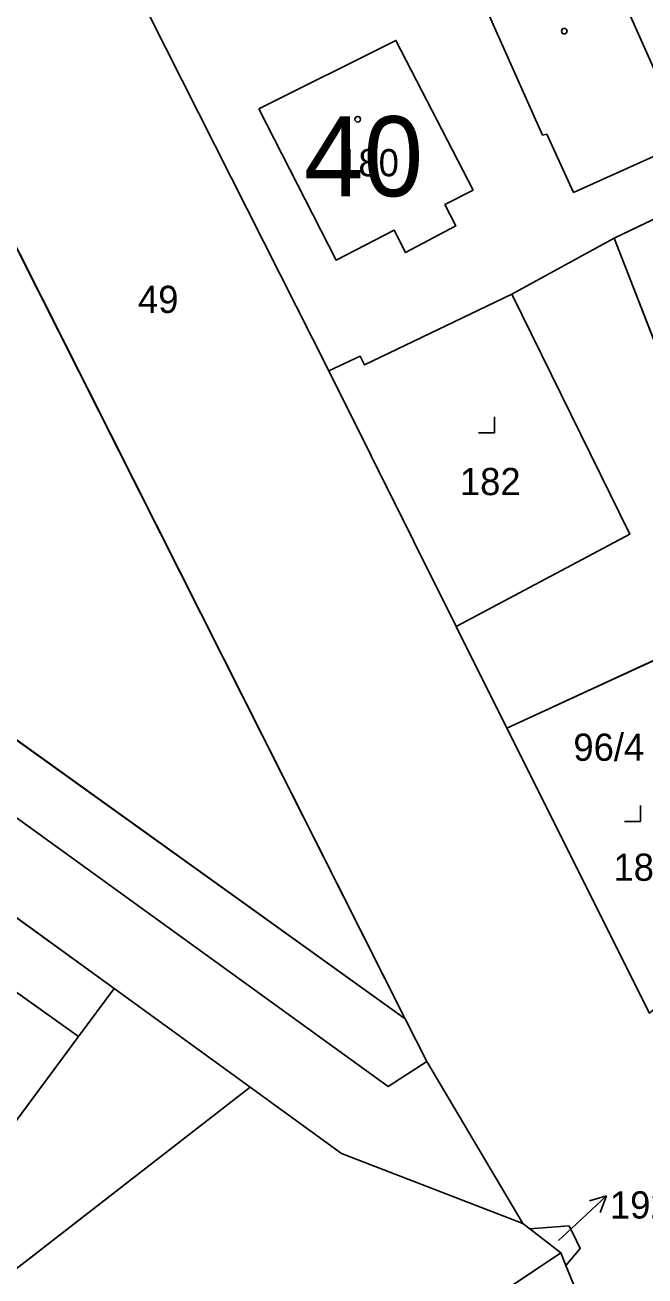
# Model space of a CAD drawing. Extents: x -689422 to -685210, y -987725 to -982160.
# Drawn here: x -686169.6 to -686130.9, y -986937.7 to -986859.6 of the extents above; entities that cross this region are included whole.
import ezdxf

# ---------------------------------------------------------------- set-up
doc = ezdxf.new("R2010")
doc.units = 0
for name, color, linetype in [('KN_Budovy', 7, 'Continuous'), ('KN_Budovy_cisla_domovni', 7, 'Continuous'), ('KN_Hranice_parcel', 7, 'Continuous'), ('KN_Hranice_parcel_vnitrni_kresba', 7, 'Continuous'), ('KN_Parcelni cisla', 7, 'Continuous'), ('KN_Parcelni cisla_sipky', 7, 'Continuous'), ('KN_Polygon parcely', 7, 'Continuous'), ('KN_POZEMKY_ORNA PUDA', 7, 'Continuous'), ('KN_POZEMKY_OSTATNI PLOCHA', 7, 'Continuous'), ('KN_POZEMKY_TTP', 7, 'Continuous'), ('KN_POZEMKY_ZAHRADA', 7, 'Continuous'), ('KN_POZEMKY_ZASTAVENA PLOCHA', 7, 'Continuous'), ('KN_VYUZITI_13_zastavena plocha_zboreniste', 7, 'Continuous'), ('KN_VYUZITI_16_ostatni plocha_silnice', 7, 'Continuous'), ('KN_VYUZITI_17_ostatni plocha_ostatni komunikace', 7, 'Continuous'), ('KN_Značky budov', 7, 'Continuous'), ('KN_Značky kultur', 7, 'Continuous')]:
    doc.layers.add(name, color=color, linetype=linetype)

msp = doc.modelspace()

# ---------------------------------------------------------------- linework, layer by layer
at = {"layer": 'KN_Budovy'}
for points in [[(-686154.98, -986864.88), (-686150.15, -986874.32), (-686146.52, -986872.46), (-686145.81, -986873.85), (-686142.68, -986872.19), (-686143.37, -986870.85), (-686141.6, -986869.95), (-686146.41, -986860.61)], [(-686171.84, -986930.35), (-686166.22, -986922.77), (-686173.05, -986917.93), (-686173.26, -986918.22), (-686174.33, -986917.46), (-686176.24, -986919.96), (-686176.86, -986919.57), (-686180.23, -986924.29)]]:
    msp.add_lwpolyline(points, close=True, dxfattribs=at)
at = {"layer": 'KN_Hranice_parcel'}
for p, q in [((-686180.55, -986852.84), (-686145.83, -986921.68)), ((-686150.61, -986881.24), (-686161.79, -986859.07)), ((-686126.85, -986870.1), (-686132.79, -986872.95)), ((-686139.19, -986876.44), (-686132.79, -986872.95)), ((-686132.79, -986872.95), (-686123.72, -986896.26)), ((-686212.59, -986873.82), (-686145.83, -986921.68)), ((-686142.66, -986897.18), (-686150.61, -986881.24)), ((-686139.49, -986903.53), (-686142.66, -986897.18)), ((-686130.58, -986921.33), (-686139.49, -986903.53)), ((-686164.01, -986919.78), (-686180.99, -986907.47)), ((-686155.52, -986925.93), (-686164.01, -986919.78)), ((-686145.83, -986921.68), (-686144.48, -986924.34)), ((-686144.48, -986924.34), (-686138.5, -986934.44)), ((-686149.82, -986930.07), (-686155.52, -986925.93)), ((-686138.5, -986934.44), (-686149.82, -986930.07)), ((-686138.5, -986934.44), (-686138.06, -986934.78)), ((-686138.06, -986934.78), (-686135.61, -986934.59)), ((-686138.06, -986934.78), (-686136.12, -986936.28)), ((-686164.52, -986955.27), (-686136.12, -986936.28)), ((-686136.12, -986936.28), (-686135.8, -986937.07)), ((-686134.92, -986936), (-686135.8, -986937.07)), ((-686135.8, -986937.07), (-686133.77, -986942.08))]:
    msp.add_line(p, q, dxfattribs=at)
for points in [[(-686136.91, -986847.57), (-686136.59, -986848.28), (-686129.89, -986863.29), (-686126.85, -986870.1)], [(-686215.97, -986876.04), (-686188.17, -986896.06), (-686146.9, -986925.89), (-686144.48, -986924.34)], [(-686150.61, -986881.24), (-686148.64, -986880.32), (-686148.38, -986880.86), (-686139.19, -986876.44)], [(-686139.19, -986876.44), (-686131.82, -986891.42), (-686140.7, -986896.14), (-686142.66, -986897.18)], [(-686123.72, -986896.26), (-686125.69, -986897.17), (-686139.49, -986903.53)], [(-686164.01, -986919.78), (-686166.22, -986922.77), (-686171.84, -986930.35), (-686179.21, -986940.29), (-686196.43, -986929.73)], [(-686155.52, -986925.93), (-686191.58, -986953.94), (-686183.15, -986967.52)], [(-686135.61, -986934.59), (-686135.15, -986935.54), (-686134.92, -986936)]]:
    msp.add_lwpolyline(points, dxfattribs=at)
at = {"layer": 'KN_Hranice_parcel_vnitrni_kresba'}
for p, q in [((-686143.94, -986851.56), (-686137.26, -986866.53)), ((-686154.98, -986864.88), (-686146.41, -986860.61)), ((-686146.41, -986860.61), (-686141.6, -986869.95)), ((-686154.98, -986864.88), (-686150.15, -986874.32)), ((-686137.26, -986866.53), (-686136.99, -986866.45)), ((-686136.99, -986866.45), (-686135.33, -986870.11)), ((-686135.33, -986870.11), (-686128.59, -986867.06)), ((-686143.37, -986870.85), (-686141.6, -986869.95)), ((-686143.37, -986870.85), (-686142.68, -986872.19)), ((-686150.15, -986874.32), (-686146.52, -986872.46)), ((-686146.52, -986872.46), (-686145.81, -986873.85)), ((-686145.81, -986873.85), (-686142.68, -986872.19)), ((-686173.05, -986917.93), (-686166.22, -986922.77))]:
    msp.add_line(p, q, dxfattribs=at)
at = {"layer": 'KN_Parcelni cisla_sipky'}
for p, q in [((-686135.46, -986934.76), (-686133.265, -986932.713)), ((-686133.265, -986932.713), (-686134.339, -986933.03)), ((-686133.265, -986932.713), (-686133.656, -986933.763)), ((-686136.26, -986935.5), (-686135.46, -986934.76))]:
    msp.add_line(p, q, dxfattribs=at)
at = {"layer": 'KN_Polygon parcely'}
for points in [[(-686273.39, -986672.53), (-686225.85, -986765.23), (-686212.82, -986790.36), (-686200.72, -986814.32), (-686187.72, -986838.63), (-686180.55, -986852.84), (-686145.83, -986921.68), (-686144.48, -986924.34), (-686138.5, -986934.44), (-686138.06, -986934.78), (-686135.61, -986934.59), (-686135.15, -986935.54), (-686134.92, -986936), (-686135.8, -986937.07), (-686133.77, -986942.08), (-686123.87, -986963.11), (-686117.98, -986979.94), (-686115.5, -986986.88), (-686115.2, -986987.3), (-686107.22, -987009.14)], [(-686130.58, -986921.33), (-686139.49, -986903.53), (-686142.66, -986897.18), (-686150.61, -986881.24), (-686161.79, -986859.07), (-686165.55, -986851.39), (-686173.2, -986835.76), (-686174.9, -986831.9), (-686179.04, -986823.83), (-686189.17, -986803.75), (-686203.14, -986776.07), (-686205.78, -986770.98), (-686211.49, -986760), (-686222.38, -986737.6), (-686233.3, -986715.89)], [(-686268.63, -986842.1), (-686239.16, -986864.48), (-686221.36, -986878.58), (-686220.49, -986879.23), (-686203.77, -986891.18), (-686187.2, -986902.76), (-686183.98, -986905.21), (-686180.99, -986907.47), (-686164.01, -986919.78), (-686155.52, -986925.93), (-686149.82, -986930.07), (-686138.5, -986934.44), (-686144.48, -986924.34), (-686146.9, -986925.89), (-686188.17, -986896.06), (-686215.97, -986876.04), (-686233.66, -986863.3), (-686235.69, -986861.76), (-686265.83, -986838.92)]]:
    msp.add_lwpolyline(points, dxfattribs=at)
for points in [[(-686136.59, -986848.28), (-686129.89, -986863.29), (-686126.85, -986870.1), (-686113.69, -986863.78), (-686123.42, -986841.34), (-686136.91, -986847.57)], [(-686148.64, -986880.32), (-686148.38, -986880.86), (-686139.19, -986876.44), (-686132.79, -986872.95), (-686126.85, -986870.1), (-686129.89, -986863.29), (-686136.59, -986848.28), (-686136.91, -986847.57), (-686142.94, -986850.36), (-686161.79, -986859.07), (-686150.61, -986881.24)], [(-686212.59, -986873.82), (-686145.83, -986921.68), (-686180.55, -986852.84)], [(-686104.22, -986888.83), (-686103.14, -986888.39), (-686103.84, -986886.75), (-686112.01, -986867.48), (-686113.69, -986863.78), (-686126.85, -986870.1), (-686132.79, -986872.95), (-686123.72, -986896.26), (-686123.46, -986896.88), (-686118.4, -986894.73), (-686111.39, -986891.75)], [(-686139.19, -986876.44), (-686131.82, -986891.42), (-686140.7, -986896.14), (-686142.66, -986897.18), (-686139.49, -986903.53), (-686125.69, -986897.17), (-686123.72, -986896.26), (-686132.79, -986872.95)], [(-686215.97, -986876.04), (-686188.17, -986896.06), (-686146.9, -986925.89), (-686144.48, -986924.34), (-686145.83, -986921.68), (-686212.59, -986873.82)], [(-686142.66, -986897.18), (-686140.7, -986896.14), (-686131.82, -986891.42), (-686139.19, -986876.44), (-686148.38, -986880.86), (-686148.64, -986880.32), (-686150.61, -986881.24)], [(-686127.15, -986902.74), (-686123.38, -986900.81), (-686122.07, -986900.14), (-686123.46, -986896.88), (-686123.72, -986896.26), (-686125.69, -986897.17), (-686139.49, -986903.53), (-686130.58, -986921.33), (-686123.71, -986915.43), (-686129.06, -986906.44), (-686126.29, -986904.78)], [(-686180.99, -986907.47), (-686188.62, -986916.4), (-686192.29, -986922.24), (-686196.43, -986929.73), (-686179.21, -986940.29), (-686171.84, -986930.35), (-686166.22, -986922.77), (-686164.01, -986919.78)], [(-686190.96, -986972.28), (-686183.15, -986967.52), (-686191.58, -986953.94), (-686155.52, -986925.93), (-686164.01, -986919.78), (-686166.22, -986922.77), (-686171.84, -986930.35), (-686179.21, -986940.29), (-686196.43, -986929.73), (-686219.84, -986972.08), (-686220.89, -986973.98), (-686208.09, -986974.25)], [(-686191.58, -986953.94), (-686183.15, -986967.52), (-686178.61, -986964.76), (-686164.52, -986955.27), (-686136.12, -986936.28), (-686138.06, -986934.78), (-686138.5, -986934.44), (-686149.82, -986930.07), (-686155.52, -986925.93)], [(-686136.12, -986936.28), (-686135.8, -986937.07), (-686134.92, -986936), (-686135.15, -986935.54), (-686135.61, -986934.59), (-686138.06, -986934.78)], [(-686133.77, -986942.08), (-686135.8, -986937.07), (-686136.12, -986936.28), (-686164.52, -986955.27), (-686162.76, -986958.08)]]:
    msp.add_lwpolyline(points, close=True, dxfattribs=at)
at = {"layer": 'KN_POZEMKY_ORNA PUDA'}
for p, q in [((-686191.58, -986953.94), (-686155.52, -986925.93)), ((-686155.52, -986925.93), (-686149.82, -986930.07)), ((-686149.82, -986930.07), (-686138.5, -986934.44)), ((-686138.5, -986934.44), (-686138.06, -986934.78)), ((-686138.06, -986934.78), (-686136.12, -986936.28)), ((-686136.12, -986936.28), (-686164.52, -986955.27))]:
    msp.add_line(p, q, dxfattribs=at)
at = {"layer": 'KN_POZEMKY_OSTATNI PLOCHA'}
for p, q in [((-686145.83, -986921.68), (-686180.55, -986852.84)), ((-686161.79, -986859.07), (-686150.61, -986881.24)), ((-686150.61, -986881.24), (-686142.66, -986897.18)), ((-686188.17, -986896.06), (-686146.9, -986925.89)), ((-686142.66, -986897.18), (-686139.49, -986903.53)), ((-686139.49, -986903.53), (-686130.58, -986921.33)), ((-686164.01, -986919.78), (-686180.99, -986907.47)), ((-686155.52, -986925.93), (-686164.01, -986919.78)), ((-686144.48, -986924.34), (-686145.83, -986921.68)), ((-686146.9, -986925.89), (-686144.48, -986924.34)), ((-686138.5, -986934.44), (-686144.48, -986924.34)), ((-686144.48, -986924.34), (-686138.5, -986934.44)), ((-686149.82, -986930.07), (-686155.52, -986925.93)), ((-686138.5, -986934.44), (-686149.82, -986930.07)), ((-686138.06, -986934.78), (-686138.5, -986934.44)), ((-686135.61, -986934.59), (-686138.06, -986934.78)), ((-686138.06, -986934.78), (-686135.61, -986934.59)), ((-686136.12, -986936.28), (-686138.06, -986934.78)), ((-686135.15, -986935.54), (-686135.61, -986934.59)), ((-686135.61, -986934.59), (-686135.15, -986935.54)), ((-686134.92, -986936), (-686135.15, -986935.54)), ((-686135.15, -986935.54), (-686134.92, -986936)), ((-686135.8, -986937.07), (-686136.12, -986936.28)), ((-686135.8, -986937.07), (-686134.92, -986936)), ((-686134.92, -986936), (-686135.8, -986937.07)), ((-686133.77, -986942.08), (-686135.8, -986937.07))]:
    msp.add_line(p, q, dxfattribs=at)
at = {"layer": 'KN_POZEMKY_TTP'}
for p, q in [((-686212.59, -986873.82), (-686145.83, -986921.68)), ((-686146.9, -986925.89), (-686188.17, -986896.06)), ((-686145.83, -986921.68), (-686144.48, -986924.34)), ((-686144.48, -986924.34), (-686146.9, -986925.89)), ((-686164.52, -986955.27), (-686136.12, -986936.28)), ((-686136.12, -986936.28), (-686135.8, -986937.07)), ((-686135.8, -986937.07), (-686133.77, -986942.08))]:
    msp.add_line(p, q, dxfattribs=at)
at = {"layer": 'KN_POZEMKY_ZAHRADA'}
for p, q in [((-686129.89, -986863.29), (-686136.59, -986848.28)), ((-686180.55, -986852.84), (-686145.83, -986921.68)), ((-686132.79, -986872.95), (-686126.85, -986870.1)), ((-686139.19, -986876.44), (-686132.79, -986872.95)), ((-686132.79, -986872.95), (-686123.72, -986896.26)), ((-686123.72, -986896.26), (-686132.79, -986872.95)), ((-686145.83, -986921.68), (-686212.59, -986873.82)), ((-686131.82, -986891.42), (-686139.19, -986876.44)), ((-686140.7, -986896.14), (-686131.82, -986891.42)), ((-686142.66, -986897.18), (-686140.7, -986896.14)), ((-686139.49, -986903.53), (-686142.66, -986897.18)), ((-686125.69, -986897.17), (-686139.49, -986903.53)), ((-686166.22, -986922.77), (-686164.01, -986919.78)), ((-686164.01, -986919.78), (-686155.52, -986925.93)), ((-686171.84, -986930.35), (-686166.22, -986922.77)), ((-686155.52, -986925.93), (-686191.58, -986953.94))]:
    msp.add_line(p, q, dxfattribs=at)
at = {"layer": 'KN_POZEMKY_ZASTAVENA PLOCHA'}
for p, q in [((-686136.59, -986848.28), (-686129.89, -986863.29)), ((-686150.61, -986881.24), (-686161.79, -986859.07)), ((-686126.85, -986870.1), (-686132.79, -986872.95)), ((-686132.79, -986872.95), (-686139.19, -986876.44)), ((-686148.38, -986880.86), (-686139.19, -986876.44)), ((-686139.19, -986876.44), (-686148.38, -986880.86)), ((-686139.19, -986876.44), (-686131.82, -986891.42)), ((-686150.61, -986881.24), (-686148.64, -986880.32)), ((-686148.64, -986880.32), (-686150.61, -986881.24)), ((-686148.64, -986880.32), (-686148.38, -986880.86)), ((-686148.38, -986880.86), (-686148.64, -986880.32)), ((-686142.66, -986897.18), (-686150.61, -986881.24)), ((-686131.82, -986891.42), (-686140.7, -986896.14)), ((-686140.7, -986896.14), (-686142.66, -986897.18)), ((-686139.49, -986903.53), (-686125.69, -986897.17)), ((-686130.58, -986921.33), (-686139.49, -986903.53)), ((-686180.99, -986907.47), (-686164.01, -986919.78)), ((-686164.01, -986919.78), (-686166.22, -986922.77)), ((-686166.22, -986922.77), (-686171.84, -986930.35))]:
    msp.add_line(p, q, dxfattribs=at)
at = {"layer": 'KN_VYUZITI_13_zastavena plocha_zboreniste'}
for p, q in [((-686148.38, -986880.86), (-686139.19, -986876.44)), ((-686139.19, -986876.44), (-686131.82, -986891.42)), ((-686150.61, -986881.24), (-686148.64, -986880.32)), ((-686148.64, -986880.32), (-686148.38, -986880.86)), ((-686142.66, -986897.18), (-686150.61, -986881.24)), ((-686131.82, -986891.42), (-686140.7, -986896.14)), ((-686140.7, -986896.14), (-686142.66, -986897.18)), ((-686139.49, -986903.53), (-686125.69, -986897.17)), ((-686130.58, -986921.33), (-686139.49, -986903.53))]:
    msp.add_line(p, q, dxfattribs=at)
at = {"layer": 'KN_VYUZITI_16_ostatni plocha_silnice'}
for p, q in [((-686145.83, -986921.68), (-686180.55, -986852.84)), ((-686161.79, -986859.07), (-686150.61, -986881.24)), ((-686150.61, -986881.24), (-686142.66, -986897.18)), ((-686142.66, -986897.18), (-686139.49, -986903.53)), ((-686139.49, -986903.53), (-686130.58, -986921.33)), ((-686144.48, -986924.34), (-686145.83, -986921.68)), ((-686138.5, -986934.44), (-686144.48, -986924.34)), ((-686138.06, -986934.78), (-686138.5, -986934.44)), ((-686135.61, -986934.59), (-686138.06, -986934.78)), ((-686135.15, -986935.54), (-686135.61, -986934.59)), ((-686134.92, -986936), (-686135.15, -986935.54)), ((-686135.8, -986937.07), (-686134.92, -986936)), ((-686133.77, -986942.08), (-686135.8, -986937.07))]:
    msp.add_line(p, q, dxfattribs=at)
at = {"layer": 'KN_VYUZITI_17_ostatni plocha_ostatni komunikace'}
for p, q in [((-686188.17, -986896.06), (-686146.9, -986925.89)), ((-686164.01, -986919.78), (-686180.99, -986907.47)), ((-686155.52, -986925.93), (-686164.01, -986919.78)), ((-686146.9, -986925.89), (-686144.48, -986924.34)), ((-686144.48, -986924.34), (-686138.5, -986934.44)), ((-686149.82, -986930.07), (-686155.52, -986925.93)), ((-686138.5, -986934.44), (-686149.82, -986930.07)), ((-686138.06, -986934.78), (-686135.61, -986934.59)), ((-686136.12, -986936.28), (-686138.06, -986934.78)), ((-686135.61, -986934.59), (-686135.15, -986935.54)), ((-686135.15, -986935.54), (-686134.92, -986936)), ((-686135.8, -986937.07), (-686136.12, -986936.28)), ((-686134.92, -986936), (-686135.8, -986937.07))]:
    msp.add_line(p, q, dxfattribs=at)
at = {"layer": 'KN_Značky budov'}
for centre in [(-686135.907, -986860.029), (-686148.797, -986865.529)]:
    msp.add_circle(centre, 0.175, dxfattribs=at)
at = {"layer": 'KN_Značky kultur'}
for p, q in [((-686140.26, -986885.1), (-686140.26, -986884.1)), ((-686141.261, -986885.1), (-686140.26, -986885.1)), ((-686131.14, -986909.36), (-686131.14, -986908.36)), ((-686132.141, -986909.36), (-686131.14, -986909.36))]:
    msp.add_line(p, q, dxfattribs=at)

# ---------------------------------------------------------------- texts
at = {"layer": 'KN_Budovy_cisla_domovni'}
msp.add_text('40', height=5, dxfattribs=at).set_placement((-686152.152, -986870.339))
at = {"layer": 'KN_Parcelni cisla'}
for s, p in [('180', (-686150.02, -986869.09)), ('49', (-686162.516, -986877.62)), ('182', (-686142.42, -986888.99)), ('96/4', (-686135.339, -986905.57)), ('187', (-686132.84, -986913.06)), ('192', (-686133.06, -986934.138))]:
    msp.add_text(s, height=1.7, dxfattribs=at).set_placement(p)

doc.saveas('drawing.dxf')
